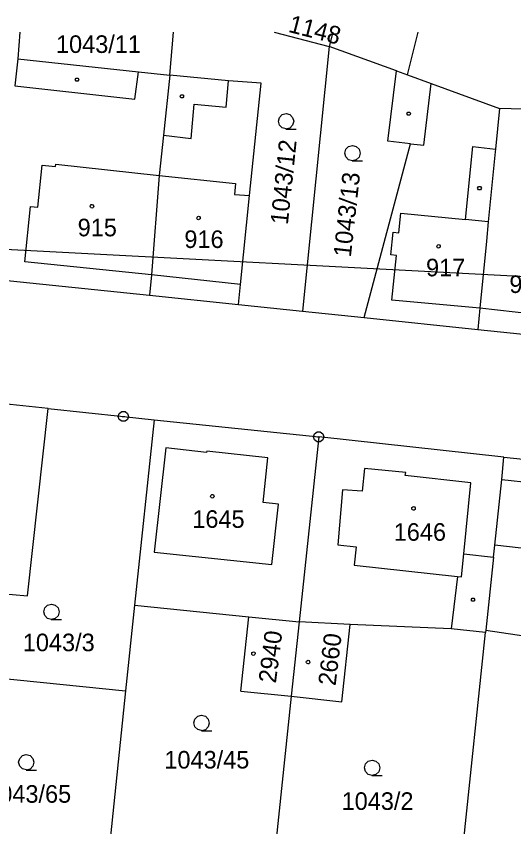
# Model space of a CAD drawing. Extents: x -777309 to -774195, y -1144706 to -1143600.
# Drawn here: x -775142.3 to -775094.2, y -1144276.8 to -1144198.4 of the extents above; entities that cross this region are included whole.
import ezdxf

# ---------------------------------------------------------------- set-up
doc = ezdxf.new("R2010")
doc.units = 0
for name, color, linetype in [('1', 7, 'Continuous'), ('11', 7, 'Continuous'), ('12', 7, 'Continuous'), ('2', 7, 'Continuous'), ('3', 7, 'Continuous'), ('4', 7, 'Continuous'), ('5', 7, 'Continuous'), ('8', 7, 'Continuous')]:
    doc.layers.add(name, color=color, linetype=linetype)

msp = doc.modelspace()

# ---------------------------------------------------------------- linework, layer by layer
at = {"layer": '1'}
for p, q in [((-775141.985, -1144200), (-775142.19, -1144202.56)), ((-775127.48, -1144204.14), (-775127.112, -1144200)), ((-775117.382, -1144200), (-775112.07, -1144201.37)), ((-775111.715, -1144200), (-775112.07, -1144201.37)), ((-775104.51, -1144204.12), (-775103.453, -1144200)), ((-775112.07, -1144201.37), (-775114.66, -1144226.96)), ((-775105.55, -1144203.74), (-775112.07, -1144201.37)), ((-775142.19, -1144202.56), (-775142.48, -1144205.18)), ((-775142.19, -1144202.56), (-775130.51, -1144203.83)), ((-775130.51, -1144203.83), (-775127.48, -1144204.14)), ((-775127.48, -1144204.14), (-775128.1, -1144209.96)), ((-775121.79, -1144204.71), (-775127.48, -1144204.14)), ((-775106.39, -1144210.53), (-775105.55, -1144203.74)), ((-775105.55, -1144203.74), (-775104.51, -1144204.12)), ((-775104.51, -1144204.12), (-775102.2, -1144204.96)), ((-775118.65, -1144204.91), (-775121.79, -1144204.71)), ((-775119.79, -1144215.8), (-775118.65, -1144204.91)), ((-775102.2, -1144204.96), (-775095.61, -1144207.36)), ((-775095.61, -1144207.36), (-775095.99, -1144211.3)), ((-775093.35, -1144207.45), (-775095.61, -1144207.36)), ((-775128.1, -1144209.96), (-775128.52, -1144213.84)), ((-775104.22, -1144210.78), (-775106.39, -1144210.53)), ((-775108.69, -1144227.59), (-775104.22, -1144210.78)), ((-775095.99, -1144211.3), (-775096.01, -1144211.55)), ((-775096.01, -1144211.55), (-775096.68, -1144218.33)), ((-775128.52, -1144213.84), (-775129.25, -1144223.47)), ((-775120.65, -1144224.38), (-775119.79, -1144215.8)), ((-775096.68, -1144218.33), (-775096.86, -1144220.21)), ((-775096.86, -1144220.21), (-775097.5, -1144226.69)), ((-775144.57, -1144223.85), (-775129.46, -1144225.43)), ((-775129.25, -1144223.47), (-775129.46, -1144225.43)), ((-775120.84, -1144226.32), (-775120.65, -1144224.38)), ((-775129.46, -1144225.43), (-775120.84, -1144226.32)), ((-775120.84, -1144226.32), (-775114.66, -1144226.96)), ((-775114.66, -1144226.96), (-775108.69, -1144227.59)), ((-775097.5, -1144226.69), (-775097.7, -1144228.74)), ((-775108.69, -1144227.59), (-775097.7, -1144228.74)), ((-775097.7, -1144228.74), (-775085.36, -1144230.05)), ((-775139.23, -1144236.38), (-775161.61, -1144234.03)), ((-775141.23, -1144254.49), (-775139.23, -1144236.38)), ((-775139.23, -1144236.38), (-775131.96, -1144237.15)), ((-775131.96, -1144237.15), (-775129, -1144237.46)), ((-775129, -1144237.46), (-775130.88, -1144255.41)), ((-775129, -1144237.46), (-775113.08, -1144239.13)), ((-775113.08, -1144239.13), (-775114.97, -1144257.02)), ((-775095.17, -1144241.09), (-775113.08, -1144239.13)), ((-775095.37, -1144243.24), (-775095.17, -1144241.09)), ((-775095.17, -1144241.09), (-775071.89, -1144243.49)), ((-775096.06, -1144249.61), (-775095.37, -1144243.24)), ((-775096.18, -1144250.74), (-775096.06, -1144249.61)), ((-775096.18, -1144250.74), (-775096.93, -1144257.82)), ((-775163.5, -1144252.63), (-775141.23, -1144254.49)), ((-775130.88, -1144255.41), (-775131.75, -1144263.67)), ((-775130.88, -1144255.41), (-775119.85, -1144256.53)), ((-775120.61, -1144263.7), (-775119.85, -1144256.53)), ((-775119.85, -1144256.53), (-775114.97, -1144257.02)), ((-775114.97, -1144257.02), (-775115.73, -1144264.21)), ((-775110.05, -1144257.25), (-775114.97, -1144257.02)), ((-775110.86, -1144264.73), (-775110.05, -1144257.25)), ((-775100.26, -1144257.7), (-775110.05, -1144257.25)), ((-775096.95, -1144258.04), (-775100.26, -1144257.7)), ((-775099.74, -1144284.49), (-775096.95, -1144258.04)), ((-775096.93, -1144257.82), (-775096.95, -1144258.04)), ((-775096.93, -1144257.82), (-775087.72, -1144259.21)), ((-775164.29, -1144260.43), (-775131.75, -1144263.67)), ((-775131.75, -1144263.67), (-775133.58, -1144281.12)), ((-775120.61, -1144263.7), (-775115.73, -1144264.21)), ((-775115.73, -1144264.21), (-775117.69, -1144282.7)), ((-775115.73, -1144264.21), (-775110.86, -1144264.73))]:
    msp.add_line(p, q, dxfattribs=at)
at = {"layer": '11'}
msp.add_lwpolyline([(-775341.845, -1144200), (-775341.08, -1144200.32), (-775340.63, -1144200.5), (-775335.19, -1144201.82), (-775294.73, -1144211.65), (-775226.38, -1144219.52), (-775183.73, -1144219.74), (-775174.29, -1144219.8), (-775164.75, -1144219.85), (-775159.38, -1144220.13), (-775077.05, -1144224.44), (-775054.9, -1144224.53)], dxfattribs=at)
at = {"layer": '12'}
for p, q in [((-775117.382, -1144200), (-775112.07, -1144201.37)), ((-775111.715, -1144200), (-775112.07, -1144201.37)), ((-775095.61, -1144207.36), (-775095.99, -1144211.3)), ((-775093.35, -1144207.45), (-775095.61, -1144207.36)), ((-775095.99, -1144211.3), (-775096.01, -1144211.55)), ((-775096.01, -1144211.55), (-775096.68, -1144218.33)), ((-775140.25, -1144216.92), (-775139.83, -1144212.84)), ((-775139.83, -1144212.84), (-775138.53, -1144212.97)), ((-775138.53, -1144212.97), (-775138.51, -1144212.77)), ((-775138.51, -1144212.77), (-775128.52, -1144213.84)), ((-775128.52, -1144213.84), (-775129.25, -1144223.47)), ((-775128.52, -1144213.84), (-775129.25, -1144223.47)), ((-775128.52, -1144213.84), (-775121.13, -1144214.61)), ((-775121.13, -1144214.61), (-775121.24, -1144215.7)), ((-775121.24, -1144215.7), (-775119.79, -1144215.8)), ((-775120.65, -1144224.38), (-775119.79, -1144215.8)), ((-775141.5, -1144222.19), (-775140.95, -1144216.84)), ((-775140.95, -1144216.84), (-775140.25, -1144216.92)), ((-775105.34, -1144219.39), (-775105.15, -1144217.49)), ((-775105.15, -1144217.49), (-775098.88, -1144218.11)), ((-775096.68, -1144218.33), (-775098.88, -1144218.11)), ((-775096.68, -1144218.33), (-775096.86, -1144220.21)), ((-775096.68, -1144218.33), (-775096.86, -1144220.21)), ((-775106.12, -1144221.52), (-775105.89, -1144219.33)), ((-775105.89, -1144219.33), (-775105.34, -1144219.39)), ((-775096.86, -1144220.21), (-775097.5, -1144226.69)), ((-775096.86, -1144220.21), (-775097.5, -1144226.69)), ((-775105.57, -1144221.58), (-775106.12, -1144221.52)), ((-775106.02, -1144225.91), (-775105.57, -1144221.58)), ((-775129.25, -1144223.47), (-775141.5, -1144222.19)), ((-775120.65, -1144224.38), (-775129.25, -1144223.47)), ((-775097.5, -1144226.69), (-775106.02, -1144225.91)), ((-775087.79, -1144227.77), (-775097.5, -1144226.69)), ((-775127.86, -1144240.19), (-775128.98, -1144250.27)), ((-775123.92, -1144240.63), (-775127.86, -1144240.19)), ((-775123.89, -1144240.5), (-775123.92, -1144240.63)), ((-775117.99, -1144241.14), (-775123.89, -1144240.5)), ((-775118.46, -1144245.46), (-775117.99, -1144241.14)), ((-775108.64, -1144242.17), (-775108.88, -1144244.38)), ((-775104.65, -1144242.58), (-775108.64, -1144242.17)), ((-775104.71, -1144242.87), (-775104.65, -1144242.58)), ((-775098.37, -1144243.56), (-775104.71, -1144242.87)), ((-775099.06, -1144250.43), (-775098.37, -1144243.56)), ((-775096.06, -1144249.61), (-775095.37, -1144243.24)), ((-775095.37, -1144243.24), (-775086.86, -1144244.13)), ((-775110.77, -1144244.25), (-775111.24, -1144249.57)), ((-775108.88, -1144244.38), (-775110.77, -1144244.25)), ((-775116.97, -1144245.62), (-775118.46, -1144245.46)), ((-775117.61, -1144251.47), (-775116.97, -1144245.62)), ((-775111.24, -1144249.57), (-775109.46, -1144249.76)), ((-775109.46, -1144249.76), (-775109.65, -1144251.53)), ((-775087.57, -1144250.58), (-775096.06, -1144249.61)), ((-775128.98, -1144250.27), (-775117.61, -1144251.47)), ((-775099.28, -1144252.65), (-775099.06, -1144250.43)), ((-775109.65, -1144251.53), (-775099.67, -1144252.61)), ((-775099.67, -1144252.61), (-775099.28, -1144252.65)), ((-775120.61, -1144263.7), (-775119.85, -1144256.53)), ((-775119.85, -1144256.53), (-775114.97, -1144257.02)), ((-775114.97, -1144257.02), (-775115.73, -1144264.21)), ((-775114.97, -1144257.02), (-775115.73, -1144264.21)), ((-775110.05, -1144257.25), (-775114.97, -1144257.02)), ((-775110.86, -1144264.73), (-775110.05, -1144257.25)), ((-775120.61, -1144263.7), (-775115.73, -1144264.21)), ((-775115.73, -1144264.21), (-775110.86, -1144264.73))]:
    msp.add_line(p, q, dxfattribs=at)
at = {"layer": '3'}
for points in [[(-775116.23, -1144209.34), (-775116.61, -1144209.24), (-775116.88, -1144208.97), (-775116.98, -1144208.6), (-775116.88, -1144208.23), (-775116.61, -1144207.96), (-775116.24, -1144207.86), (-775115.87, -1144207.96), (-775115.6, -1144208.23), (-775115.5, -1144208.61), (-775115.6, -1144208.99), (-775115.87, -1144209.26), (-775116.25, -1144209.36), (-775115.25, -1144209.36)], [(-775109.81, -1144212.42), (-775110.19, -1144212.32), (-775110.46, -1144212.05), (-775110.56, -1144211.68), (-775110.46, -1144211.31), (-775110.19, -1144211.04), (-775109.82, -1144210.94), (-775109.45, -1144211.04), (-775109.18, -1144211.31), (-775109.08, -1144211.69), (-775109.18, -1144212.07), (-775109.45, -1144212.34), (-775109.83, -1144212.44), (-775108.83, -1144212.44)], [(-775138.92, -1144256.77), (-775139.3, -1144256.67), (-775139.57, -1144256.4), (-775139.67, -1144256.03), (-775139.57, -1144255.66), (-775139.3, -1144255.39), (-775138.93, -1144255.29), (-775138.56, -1144255.39), (-775138.29, -1144255.66), (-775138.19, -1144256.04), (-775138.29, -1144256.42), (-775138.56, -1144256.69), (-775138.94, -1144256.79), (-775137.94, -1144256.79)], [(-775124.4, -1144267.52), (-775124.78, -1144267.42), (-775125.05, -1144267.15), (-775125.15, -1144266.78), (-775125.05, -1144266.41), (-775124.78, -1144266.14), (-775124.41, -1144266.04), (-775124.04, -1144266.14), (-775123.77, -1144266.41), (-775123.67, -1144266.79), (-775123.77, -1144267.17), (-775124.04, -1144267.44), (-775124.42, -1144267.54), (-775123.42, -1144267.54)], [(-775141.35, -1144271.32), (-775141.73, -1144271.22), (-775142, -1144270.95), (-775142.1, -1144270.58), (-775142, -1144270.21), (-775141.73, -1144269.94), (-775141.36, -1144269.84), (-775140.99, -1144269.94), (-775140.72, -1144270.21), (-775140.62, -1144270.59), (-775140.72, -1144270.97), (-775140.99, -1144271.24), (-775141.37, -1144271.34), (-775140.37, -1144271.34)], [(-775107.91, -1144271.86), (-775108.29, -1144271.76), (-775108.56, -1144271.49), (-775108.66, -1144271.12), (-775108.56, -1144270.75), (-775108.29, -1144270.48), (-775107.92, -1144270.38), (-775107.55, -1144270.48), (-775107.28, -1144270.75), (-775107.18, -1144271.13), (-775107.28, -1144271.51), (-775107.55, -1144271.78), (-775107.93, -1144271.88), (-775106.93, -1144271.88)]]:
    msp.add_lwpolyline(points, dxfattribs=at)
at = {"layer": '4'}
for p, q in [((-775130.86, -1144206.46), (-775130.51, -1144203.83)), ((-775142.48, -1144205.18), (-775130.86, -1144206.46)), ((-775122.02, -1144207.24), (-775121.79, -1144204.71)), ((-775102.93, -1144210.93), (-775102.2, -1144204.96)), ((-775125.43, -1144210.27), (-775125.11, -1144206.94)), ((-775125.11, -1144206.94), (-775122.02, -1144207.24)), ((-775128.1, -1144209.96), (-775125.43, -1144210.27)), ((-775104.22, -1144210.78), (-775102.93, -1144210.93)), ((-775098.88, -1144218.11), (-775098.19, -1144211.04)), ((-775098.19, -1144211.04), (-775095.99, -1144211.3)), ((-775140.25, -1144216.92), (-775139.83, -1144212.84)), ((-775139.83, -1144212.84), (-775138.53, -1144212.97)), ((-775138.53, -1144212.97), (-775138.51, -1144212.77)), ((-775138.51, -1144212.77), (-775128.52, -1144213.84)), ((-775128.52, -1144213.84), (-775121.13, -1144214.61)), ((-775121.13, -1144214.61), (-775121.24, -1144215.7)), ((-775121.24, -1144215.7), (-775119.79, -1144215.8)), ((-775141.5, -1144222.19), (-775140.95, -1144216.84)), ((-775140.95, -1144216.84), (-775140.25, -1144216.92)), ((-775105.34, -1144219.39), (-775105.15, -1144217.49)), ((-775105.15, -1144217.49), (-775098.88, -1144218.11)), ((-775096.68, -1144218.33), (-775098.88, -1144218.11)), ((-775106.12, -1144221.52), (-775105.89, -1144219.33)), ((-775105.89, -1144219.33), (-775105.34, -1144219.39)), ((-775105.57, -1144221.58), (-775106.12, -1144221.52)), ((-775106.02, -1144225.91), (-775105.57, -1144221.58)), ((-775129.25, -1144223.47), (-775141.5, -1144222.19)), ((-775120.65, -1144224.38), (-775129.25, -1144223.47)), ((-775097.5, -1144226.69), (-775106.02, -1144225.91)), ((-775087.79, -1144227.77), (-775097.5, -1144226.69)), ((-775127.86, -1144240.19), (-775128.98, -1144250.27)), ((-775123.92, -1144240.63), (-775127.86, -1144240.19)), ((-775123.89, -1144240.5), (-775123.92, -1144240.63)), ((-775117.99, -1144241.14), (-775123.89, -1144240.5)), ((-775118.46, -1144245.46), (-775117.99, -1144241.14)), ((-775108.64, -1144242.17), (-775108.88, -1144244.38)), ((-775104.65, -1144242.58), (-775108.64, -1144242.17)), ((-775104.71, -1144242.87), (-775104.65, -1144242.58)), ((-775098.37, -1144243.56), (-775104.71, -1144242.87)), ((-775099.06, -1144250.43), (-775098.37, -1144243.56)), ((-775095.37, -1144243.24), (-775086.86, -1144244.13)), ((-775110.77, -1144244.25), (-775111.24, -1144249.57)), ((-775108.88, -1144244.38), (-775110.77, -1144244.25)), ((-775116.97, -1144245.62), (-775118.46, -1144245.46)), ((-775117.61, -1144251.47), (-775116.97, -1144245.62)), ((-775111.24, -1144249.57), (-775109.46, -1144249.76)), ((-775109.46, -1144249.76), (-775109.65, -1144251.53)), ((-775087.57, -1144250.58), (-775096.06, -1144249.61)), ((-775128.98, -1144250.27), (-775117.61, -1144251.47)), ((-775099.28, -1144252.65), (-775099.06, -1144250.43)), ((-775099.06, -1144250.43), (-775096.18, -1144250.74)), ((-775109.65, -1144251.53), (-775099.67, -1144252.61)), ((-775099.67, -1144252.61), (-775100.26, -1144257.7)), ((-775099.67, -1144252.61), (-775099.28, -1144252.65))]:
    msp.add_line(p, q, dxfattribs=at)
at = {"layer": '5'}
for points in [[(-775136.37, -1144204.43), (-775136.28, -1144204.58), (-775136.37, -1144204.73), (-775136.55, -1144204.73), (-775136.64, -1144204.58), (-775136.55, -1144204.43)], [(-775126.22, -1144206.04), (-775126.13, -1144206.19), (-775126.22, -1144206.34), (-775126.4, -1144206.34), (-775126.49, -1144206.19), (-775126.4, -1144206.04)], [(-775104.28, -1144207.72), (-775104.19, -1144207.87), (-775104.28, -1144208.02), (-775104.46, -1144208.02), (-775104.55, -1144207.87), (-775104.46, -1144207.72)], [(-775097.44, -1144214.93), (-775097.35, -1144215.08), (-775097.44, -1144215.23), (-775097.62, -1144215.23), (-775097.71, -1144215.08), (-775097.62, -1144214.93)], [(-775135.01, -1144216.66), (-775134.91, -1144216.68), (-775134.86, -1144216.77), (-775134.84, -1144216.83), (-775134.86, -1144216.92), (-775134.94, -1144216.99), (-775135.01, -1144217), (-775135.1, -1144216.97), (-775135.16, -1144216.91), (-775135.18, -1144216.83), (-775135.16, -1144216.74), (-775135.08, -1144216.67)], [(-775124.7, -1144217.79), (-775124.6, -1144217.81), (-775124.55, -1144217.9), (-775124.53, -1144217.96), (-775124.55, -1144218.05), (-775124.63, -1144218.12), (-775124.7, -1144218.13), (-775124.79, -1144218.1), (-775124.85, -1144218.04), (-775124.87, -1144217.96), (-775124.85, -1144217.87), (-775124.77, -1144217.8)], [(-775101.49, -1144220.53), (-775101.39, -1144220.55), (-775101.34, -1144220.64), (-775101.32, -1144220.7), (-775101.34, -1144220.79), (-775101.42, -1144220.86), (-775101.49, -1144220.87), (-775101.58, -1144220.84), (-775101.64, -1144220.78), (-775101.66, -1144220.7), (-775101.64, -1144220.61), (-775101.56, -1144220.54)], [(-775123.36, -1144244.7), (-775123.26, -1144244.72), (-775123.21, -1144244.81), (-775123.19, -1144244.87), (-775123.21, -1144244.96), (-775123.29, -1144245.03), (-775123.36, -1144245.04), (-775123.45, -1144245.01), (-775123.51, -1144244.95), (-775123.53, -1144244.87), (-775123.51, -1144244.78), (-775123.43, -1144244.71)], [(-775103.91, -1144245.87), (-775103.81, -1144245.89), (-775103.76, -1144245.98), (-775103.74, -1144246.04), (-775103.76, -1144246.13), (-775103.84, -1144246.2), (-775103.91, -1144246.21), (-775104, -1144246.18), (-775104.06, -1144246.12), (-775104.08, -1144246.04), (-775104.06, -1144245.95), (-775103.98, -1144245.88)], [(-775098.07, -1144254.72), (-775097.98, -1144254.87), (-775098.07, -1144255.02), (-775098.25, -1144255.02), (-775098.34, -1144254.87), (-775098.25, -1144254.72)], [(-775119.56, -1144260.08), (-775119.54, -1144259.98), (-775119.45, -1144259.93), (-775119.39, -1144259.91), (-775119.3, -1144259.93), (-775119.23, -1144260.01), (-775119.22, -1144260.08), (-775119.25, -1144260.17), (-775119.31, -1144260.23), (-775119.39, -1144260.25), (-775119.48, -1144260.23), (-775119.55, -1144260.15)], [(-775114.11, -1144260.73), (-775114.01, -1144260.75), (-775113.96, -1144260.84), (-775113.94, -1144260.9), (-775113.96, -1144260.99), (-775114.04, -1144261.06), (-775114.11, -1144261.07), (-775114.2, -1144261.04), (-775114.26, -1144260.98), (-775114.28, -1144260.9), (-775114.26, -1144260.81), (-775114.18, -1144260.74)]]:
    msp.add_lwpolyline(points, close=True, dxfattribs=at)
at = {"layer": '8'}
for p, q in [((-775132.08, -1144237.15), (-775131.84, -1144237.15)), ((-775113.2, -1144239.13), (-775112.96, -1144239.13))]:
    msp.add_line(p, q, dxfattribs=at)
for points in [[(-775131.81, -1144236.67), (-775131.56, -1144236.85), (-775131.46, -1144237.14), (-775131.56, -1144237.43), (-775131.81, -1144237.61), (-775132.12, -1144237.61), (-775132.37, -1144237.43), (-775132.47, -1144237.14), (-775132.37, -1144236.85), (-775132.12, -1144236.67)], [(-775112.93, -1144238.65), (-775112.68, -1144238.83), (-775112.58, -1144239.12), (-775112.68, -1144239.41), (-775112.93, -1144239.59), (-775113.24, -1144239.59), (-775113.49, -1144239.41), (-775113.59, -1144239.12), (-775113.49, -1144238.83), (-775113.24, -1144238.65)]]:
    msp.add_lwpolyline(points, close=True, dxfattribs=at)

# ---------------------------------------------------------------- texts
at = {"layer": '2'}
for s, rotation, p in [('1148', 345.55085, (-775116.1, -1144199.948)), ('1043/12', 83.99561, (-775116.069, -1144218.659)), ('1043/13', 83.65184, (-775109.977, -1144221.8)), ('2940', 82.7924, (-775117.224, -1144262.992)), ('2660', 83.19347, (-775111.452, -1144263.244))]:
    msp.add_text(s, height=1.7, rotation=rotation, dxfattribs=at).set_placement(p)
for s, p in [('1043/11', (-775138.487, -1144202)), ('915', (-775136.393, -1144219.73)), ('916', (-775126.073, -1144220.86)), ('917', (-775102.703, -1144223.6)), ('918/1', (-775094.643, -1144225.21)), ('1645', (-775125.307, -1144247.92)), ('1646', (-775105.827, -1144249.17)), ('1043/3', (-775141.697, -1144259.85)), ('1043/45', (-775128.007, -1144271.19)), ('1043/65', (-775145.237, -1144274.5)), ('1043/2', (-775110.867, -1144275.19))]:
    msp.add_text(s, height=1.7, dxfattribs=at).set_placement(p)

doc.saveas('drawing.dxf')
